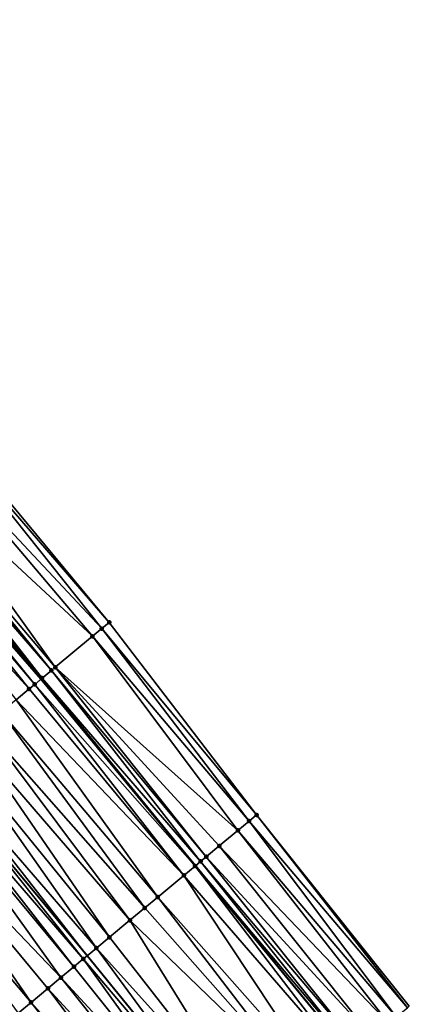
# Model space of a CAD drawing. Header units: feet. Extents: x 2004186 to 2014793, y 836912 to 864902.
# Tile 398 of 656: x 2009442 to 2009474, y 849556 to 849637. Entities that reach past the tile are written whole.
import ezdxf

# ---------------------------------------------------------------- set-up
doc = ezdxf.new("R2010")
doc.units = ezdxf.units.FT
doc.header["$LTSCALE"] = 100
doc.header["$MEASUREMENT"] = 0
for name, color, linetype, lineweight in [('EP_Travel Lane', 5, 'Continuous', 40), ('GPL_Skip Line', 2, 'Continuous', 40), ('Road Shots', 4, 'Continuous', 200), ('Road X-Section', 30, 'Continuous', 13)]:
    doc.layers.add(name, color=color, linetype=linetype, lineweight=lineweight)
doc.layers.add('I-77 SB_MM21-27-Surface-Border', color=7, linetype='Continuous')
doc.layers.add('I-77 SB_MM21-27-Surface-TIN', color=7, linetype='Continuous')

msp = doc.modelspace()

# ---------------------------------------------------------------- linework, layer by layer
at = {"layer": 'EP_Travel Lane'}
msp.add_polyline3d([(2009469.049354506, 849551.8641284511, 426.4866424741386), (2009456.299925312, 849567.449840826, 426.4659434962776), (2009443.530356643, 849582.8426741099, 426.4551208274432), (2009430.760781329, 849598.2355154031, 426.4345573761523), (2009417.991214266, 849613.6283467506, 426.4260374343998), (2009405.154174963, 849629.050976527, 426.4270902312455), (2009392.285338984, 849644.3608925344, 426.4066450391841), (2009379.416509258, 849659.6708011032, 426.4069408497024), (2009366.547670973, 849674.9807198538, 426.3789266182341), (2009353.673742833, 849690.2927263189, 426.3561041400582), (2009340.798297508, 849705.5970594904, 426.3382630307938), (2009327.922859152, 849720.9013843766, 426.3034045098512), (2009315.047414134, 849736.2057171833, 426.2848744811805), (2009302.171975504, 849751.5100423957, 426.2506813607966), (2009289.296537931, 849766.8143663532, 426.2140556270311), (2009276.421089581, 849782.1187031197, 426.2034524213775)], dxfattribs=at)
at = {"layer": 'GPL_Skip Line'}
msp.add_polyline3d([(2009459.985824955, 849544.5104903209, 426.249524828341), (2009447.348453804, 849560.0116358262, 426.2957450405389), (2009434.566216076, 849575.3938657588, 426.3390876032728), (2009421.78395499, 849590.7761238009, 426.3484137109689), (2009409.00170277, 849606.1583711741, 426.370651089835), (2009396.197962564, 849621.5226607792, 426.3916740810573), (2009383.32899335, 849636.8324452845, 426.4032966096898), (2009370.460031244, 849652.1422213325, 426.4386457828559), (2009357.591051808, 849667.452017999, 426.4161522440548), (2009344.720171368, 849682.7602036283, 426.4328873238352), (2009331.844726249, 849698.064536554, 426.4145080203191), (2009318.969288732, 849713.3688604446, 426.3776807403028), (2009306.093820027, 849728.6732214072, 426.4165438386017), (2009293.218369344, 849743.9775609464, 426.4116676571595), (2009280.342932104, 849759.2818845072, 426.3741667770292), (2009267.467481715, 849774.5862236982, 426.3685787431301)], dxfattribs=at)
at = {"layer": 'I-77 SB_MM21-27-Surface-Border', "color": 3, "linetype": 'ByBlock', "lineweight": -2}
msp.add_polyline3d([(2009282.159816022, 849786.9464547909, 425.9582849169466), (2009295.188307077, 849771.7708733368, 425.9705888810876), (2009308.369834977, 849756.7240541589, 425.9985522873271), (2009321.704410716, 849741.8059841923, 426.0159381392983), (2009334.579847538, 849726.5016611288, 426.0542922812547), (2009347.60831672, 849711.3261056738, 426.1196847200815), (2009360.483747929, 849696.0217892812, 426.1717539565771), (2009371.216718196, 849678.9054548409, 426.2691998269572), (2009386.075954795, 849665.2686424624, 426.2409224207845), (2009398.791836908, 849649.8301554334, 426.2654586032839), (2009411.507721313, 849634.3916656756, 426.297428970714), (2009424.076277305, 849618.6850308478, 426.3164079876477), (2009436.397098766, 849602.919271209, 426.3480157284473), (2009449.179374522, 849587.5369955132, 426.3601163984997), (2009461.346385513, 849571.6433987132, 426.4092777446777), (2009473.963586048, 849555.8516628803, 426.4632575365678)], dxfattribs=at)
at = {"layer": 'I-77 SB_MM21-27-Surface-TIN', "color": 128, "linetype": 'ByBlock', "lineweight": -2}
for points in [[(2009436.089457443, 849602.6636214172, 426.3535702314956), (2009434.858897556, 849601.6410157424, 426.3836642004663), (2009448.564096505, 849587.0256903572, 426.3779662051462)], [(2009436.397098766, 849602.919271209, 426.3480157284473), (2009436.089457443, 849602.6636214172, 426.3535702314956), (2009449.179374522, 849587.5369955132, 426.3601163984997)], [(2009436.089457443, 849602.6636214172, 426.3535702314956), (2009448.564096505, 849587.0256903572, 426.3779662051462), (2009449.179374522, 849587.5369955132, 426.3601163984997)], [(2009434.858897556, 849601.6410157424, 426.3836642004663), (2009433.013058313, 849600.1071065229, 426.429660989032), (2009447.794996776, 849586.3865615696, 426.3970630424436)], [(2009434.858897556, 849601.6410157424, 426.3836642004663), (2009447.794996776, 849586.3865615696, 426.3970630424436), (2009448.564096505, 849587.0256903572, 426.3779662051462)], [(2009433.013058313, 849600.1071065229, 426.429660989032), (2009431.782492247, 849599.0845082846, 426.4507557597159), (2009444.718589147, 849583.8300569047, 426.460761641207)], [(2009433.013058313, 849600.1071065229, 426.429660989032), (2009444.718589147, 849583.8300569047, 426.460761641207), (2009447.794996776, 849586.3865615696, 426.3970630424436)], [(2009431.782492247, 849599.0845082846, 426.4507557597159), (2009431.474847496, 849598.828862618, 426.4513183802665), (2009444.410945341, 849583.5744101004, 426.4626996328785)], [(2009431.782492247, 849599.0845082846, 426.4507557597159), (2009444.410945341, 849583.5744101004, 426.4626996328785), (2009444.718589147, 849583.8300569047, 426.460761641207)], [(2009430.705722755, 849598.1897639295, 426.4339945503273), (2009430.398079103, 849597.9341169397, 426.4361583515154), (2009443.530356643, 849582.8426741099, 426.4551208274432)], [(2009430.705722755, 849598.1897639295, 426.4339945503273), (2009443.530356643, 849582.8426741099, 426.4551208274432), (2009430.760781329, 849598.2355154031, 426.4345573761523)], [(2009430.859546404, 849598.3175852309, 426.435566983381), (2009430.760781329, 849598.2355154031, 426.4345573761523), (2009443.641826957, 849582.9353037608, 426.4546311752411)], [(2009443.641826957, 849582.9353037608, 426.4546311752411), (2009430.760781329, 849598.2355154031, 426.4345573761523), (2009443.530356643, 849582.8426741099, 426.4551208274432)], [(2009431.321023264, 849598.7010420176, 426.4488977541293), (2009430.859546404, 849598.3175852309, 426.435566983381), (2009443.641826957, 849582.9353037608, 426.4546311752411)], [(2009431.474847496, 849598.828862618, 426.4513183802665), (2009431.321023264, 849598.7010420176, 426.4488977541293), (2009444.410945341, 849583.5744101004, 426.4626996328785)], [(2009431.321023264, 849598.7010420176, 426.4488977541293), (2009443.641826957, 849582.9353037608, 426.4546311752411), (2009444.410945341, 849583.5744101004, 426.4626996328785)], [(2009430.090434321, 849597.67847131, 426.436676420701), (2009429.013666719, 849596.7837246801, 426.422667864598), (2009442.565068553, 849582.0405460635, 426.4540110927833)], [(2009430.398079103, 849597.9341169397, 426.4361583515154), (2009430.090434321, 849597.67847131, 426.436676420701), (2009443.02653854, 849582.4240111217, 426.4573339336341)], [(2009430.090434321, 849597.67847131, 426.436676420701), (2009442.565068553, 849582.0405460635, 426.4540110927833), (2009443.02653854, 849582.4240111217, 426.4573339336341)], [(2009430.398079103, 849597.9341169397, 426.4361583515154), (2009443.02653854, 849582.4240111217, 426.4573339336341), (2009443.530356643, 849582.8426741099, 426.4551208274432)], [(2009429.013666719, 849596.7837246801, 426.422667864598), (2009441.488300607, 849581.1457998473, 426.4394973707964), (2009442.565068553, 849582.0405460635, 426.4540110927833)], [(2009448.564096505, 849587.0256903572, 426.3779662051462), (2009447.794996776, 849586.3865615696, 426.3970630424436), (2009460.731104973, 849571.1320965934, 426.4234544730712)], [(2009449.179374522, 849587.5369955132, 426.3601163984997), (2009448.564096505, 849587.0256903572, 426.3779662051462), (2009461.346385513, 849571.6433987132, 426.4092777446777)], [(2009448.564096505, 849587.0256903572, 426.3779662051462), (2009460.731104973, 849571.1320965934, 426.4234544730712), (2009461.346385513, 849571.6433987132, 426.4092777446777)], [(2009447.794996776, 849586.3865615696, 426.3970630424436), (2009444.718589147, 849583.8300569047, 426.460761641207), (2009459.808178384, 849570.3651503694, 426.4363026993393)], [(2009447.794996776, 849586.3865615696, 426.3970630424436), (2009459.808178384, 849570.3651503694, 426.4363026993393), (2009460.731104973, 849571.1320965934, 426.4234544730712)], [(2009444.410945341, 849583.5744101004, 426.4626996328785), (2009443.641826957, 849582.9353037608, 426.4546311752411), (2009456.73175133, 849567.8086690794, 426.4717195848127)], [(2009444.718589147, 849583.8300569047, 426.460761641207), (2009444.410945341, 849583.5744101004, 426.4626996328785), (2009457.193218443, 849568.192137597, 426.4708553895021)], [(2009444.410945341, 849583.5744101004, 426.4626996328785), (2009456.73175133, 849567.8086690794, 426.4717195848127), (2009457.193218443, 849568.192137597, 426.4708553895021)], [(2009444.718589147, 849583.8300569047, 426.460761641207), (2009458.269968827, 849569.0869049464, 426.459793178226), (2009459.808178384, 849570.3651503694, 426.4363026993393)], [(2009444.718589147, 849583.8300569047, 426.460761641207), (2009457.193218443, 849568.192137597, 426.4708553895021), (2009458.269968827, 849569.0869049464, 426.459793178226)], [(2009443.02653854, 849582.4240111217, 426.4573339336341), (2009456.270279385, 849567.4252063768, 426.4655469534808), (2009443.530356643, 849582.8426741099, 426.4551208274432)], [(2009443.641826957, 849582.9353037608, 426.4546311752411), (2009443.530356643, 849582.8426741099, 426.4551208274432), (2009456.299925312, 849567.449840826, 426.4659434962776)], [(2009456.270279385, 849567.4252063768, 426.4655469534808), (2009456.299925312, 849567.449840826, 426.4659434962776), (2009443.530356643, 849582.8426741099, 426.4551208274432)], [(2009443.641826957, 849582.9353037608, 426.4546311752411), (2009456.299925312, 849567.449840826, 426.4659434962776), (2009456.73175133, 849567.8086690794, 426.4717195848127)], [(2009442.565068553, 849582.0405460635, 426.4540110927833), (2009441.488300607, 849581.1457998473, 426.4394973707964), (2009455.347338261, 849566.6582776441, 426.4572281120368)], [(2009443.02653854, 849582.4240111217, 426.4573339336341), (2009442.565068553, 849582.0405460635, 426.4540110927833), (2009455.347338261, 849566.6582776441, 426.4572281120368)], [(2009443.02653854, 849582.4240111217, 426.4573339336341), (2009455.347338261, 849566.6582776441, 426.4572281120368), (2009456.270279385, 849567.4252063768, 426.4655469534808)], [(2009441.488300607, 849581.1457998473, 426.4394973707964), (2009440.257709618, 849580.1232316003, 426.4242930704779), (2009453.193789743, 849564.8688004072, 426.409815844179)], [(2009441.488300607, 849581.1457998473, 426.4394973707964), (2009453.193789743, 849564.8688004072, 426.409815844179), (2009455.347338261, 849566.6582776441, 426.4572281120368)], [(2009440.257709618, 849580.1232316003, 426.4242930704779), (2009438.873293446, 849578.9728438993, 426.4052799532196), (2009452.117017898, 849563.9740588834, 426.3896258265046)], [(2009440.257709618, 849580.1232316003, 426.4242930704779), (2009452.117017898, 849563.9740588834, 426.3896258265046), (2009453.193789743, 849564.8688004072, 426.409815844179)], [(2009438.873293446, 849578.9728438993, 426.4052799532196), (2009437.796521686, 849578.078102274, 426.385210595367), (2009450.886421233, 849562.9514974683, 426.3661560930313)], [(2009438.873293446, 849578.9728438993, 426.4052799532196), (2009450.886421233, 849562.9514974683, 426.3661560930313), (2009452.117017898, 849563.9740588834, 426.3896258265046)], [(2009437.796521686, 849578.078102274, 426.385210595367), (2009436.565926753, 849577.0555387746, 426.3642610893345), (2009449.194343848, 849561.5454839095, 426.3237357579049)], [(2009437.796521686, 849578.078102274, 426.385210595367), (2009449.194343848, 849561.5454839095, 426.3237357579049), (2009450.886421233, 849562.9514974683, 426.3661560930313)], [(2009436.565926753, 849577.0555387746, 426.3642610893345), (2009435.027686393, 849575.7773304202, 426.3428907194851), (2009448.117573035, 849560.6507411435, 426.3050487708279)], [(2009436.565926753, 849577.0555387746, 426.3642610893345), (2009448.117573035, 849560.6507411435, 426.3050487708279), (2009449.194343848, 849561.5454839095, 426.3237357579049)], [(2009433.95092232, 849574.8825795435, 426.3340167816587), (2009447.04080611, 849559.7559936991, 426.292023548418), (2009434.566216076, 849575.3938657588, 426.3390876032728)], [(2009435.027686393, 849575.7773304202, 426.3428907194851), (2009434.566216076, 849575.3938657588, 426.3390876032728), (2009447.348453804, 849560.0116358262, 426.2957450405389)], [(2009447.04080611, 849559.7559936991, 426.292023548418), (2009447.348453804, 849560.0116358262, 426.2957450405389), (2009434.566216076, 849575.3938657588, 426.3390876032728)], [(2009435.027686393, 849575.7773304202, 426.3428907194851), (2009447.348453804, 849560.0116358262, 426.2957450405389), (2009448.117573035, 849560.6507411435, 426.3050487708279)], [(2009433.95092232, 849574.8825795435, 426.3340167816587), (2009433.489450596, 849574.4991165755, 426.3281643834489), (2009446.271687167, 849559.1168880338, 426.2831402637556)], [(2009433.95092232, 849574.8825795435, 426.3340167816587), (2009446.271687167, 849559.1168880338, 426.2831402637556), (2009447.04080611, 849559.7559936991, 426.292023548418)], [(2009433.489450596, 849574.4991165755, 426.3281643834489), (2009431.335911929, 849572.7096274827, 426.2950955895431), (2009445.194912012, 849558.2221504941, 426.2581286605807)], [(2009433.489450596, 849574.4991165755, 426.3281643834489), (2009445.194912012, 849558.2221504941, 426.2581286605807), (2009446.271687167, 849559.1168880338, 426.2831402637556)], [(2009431.335911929, 849572.7096274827, 426.2950955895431), (2009429.797676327, 849571.4314134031, 426.2806532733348), (2009442.733722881, 849556.1770226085, 426.2173072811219)], [(2009431.335911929, 849572.7096274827, 426.2950955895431), (2009444.118139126, 849557.3274102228, 426.2364226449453), (2009445.194912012, 849558.2221504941, 426.2581286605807)], [(2009431.335911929, 849572.7096274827, 426.2950955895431), (2009442.733722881, 849556.1770226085, 426.2173072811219), (2009444.118139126, 849557.3274102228, 426.2364226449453)], [(2009429.797676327, 849571.4314134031, 426.2806532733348), (2009441.656949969, 849555.2822823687, 426.1955631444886), (2009442.733722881, 849556.1770226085, 426.2173072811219)], [(2009461.346385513, 849571.6433987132, 426.4092777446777), (2009460.731104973, 849571.1320965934, 426.4234544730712), (2009473.808283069, 849555.7256431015, 426.465100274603)], [(2009461.346385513, 849571.6433987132, 426.4092777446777), (2009473.808283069, 849555.7256431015, 426.465100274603), (2009473.963586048, 849555.8516628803, 426.4632575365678)], [(2009460.731104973, 849571.1320965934, 426.4234544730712), (2009459.808178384, 849570.3651503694, 426.4363026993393), (2009472.876473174, 849554.9695145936, 426.4823001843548)], [(2009460.731104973, 849571.1320965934, 426.4234544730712), (2009472.876473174, 849554.9695145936, 426.4823001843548), (2009473.808283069, 849555.7256431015, 426.465100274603)], [(2009459.808178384, 849570.3651503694, 426.4363026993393), (2009458.269968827, 849569.0869049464, 426.459793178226), (2009472.255262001, 849554.4654345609, 426.4902437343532)], [(2009459.808178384, 849570.3651503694, 426.4363026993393), (2009472.255262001, 849554.4654345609, 426.4902437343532), (2009472.876473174, 849554.9695145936, 426.4823001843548)], [(2009458.269968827, 849569.0869049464, 426.459793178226), (2009457.193218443, 849568.192137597, 426.4708553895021), (2009470.857518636, 849553.3312769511, 426.4940820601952)], [(2009458.269968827, 849569.0869049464, 426.459793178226), (2009470.857518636, 849553.3312769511, 426.4940820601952), (2009472.255262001, 849554.4654345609, 426.4902437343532)], [(2009457.193218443, 849568.192137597, 426.4708553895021), (2009456.73175133, 849567.8086690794, 426.4717195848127), (2009469.7703849, 849552.4491543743, 426.4970621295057)], [(2009457.193218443, 849568.192137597, 426.4708553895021), (2009469.7703849, 849552.4491543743, 426.4970621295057), (2009470.857518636, 849553.3312769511, 426.4940820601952)], [(2009456.270279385, 849567.4252063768, 426.4655469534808), (2009455.347338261, 849566.6582776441, 426.4572281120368), (2009468.527913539, 849551.4410547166, 426.4752087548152)], [(2009456.270279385, 849567.4252063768, 426.4655469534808), (2009469.049354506, 849551.8641284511, 426.4866424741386), (2009456.299925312, 849567.449840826, 426.4659434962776)], [(2009456.270279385, 849567.4252063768, 426.4655469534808), (2009468.527913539, 849551.4410547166, 426.4752087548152), (2009469.049354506, 849551.8641284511, 426.4866424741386)], [(2009456.73175133, 849567.8086690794, 426.4717195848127), (2009456.299925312, 849567.449840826, 426.4659434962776), (2009469.304462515, 849552.0711116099, 426.4922362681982)], [(2009469.304462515, 849552.0711116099, 426.4922362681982), (2009456.299925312, 849567.449840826, 426.4659434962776), (2009469.049354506, 849551.8641284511, 426.4866424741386)], [(2009456.73175133, 849567.8086690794, 426.4717195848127), (2009469.304462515, 849552.0711116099, 426.4922362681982), (2009469.7703849, 849552.4491543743, 426.4970621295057)], [(2009455.347338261, 849566.6582776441, 426.4572281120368), (2009453.193789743, 849564.8688004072, 426.409815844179), (2009466.508871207, 849549.8029252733, 426.419391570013)], [(2009455.347338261, 849566.6582776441, 426.4572281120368), (2009466.508871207, 849549.8029252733, 426.419391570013), (2009468.527913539, 849551.4410547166, 426.4752087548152)], [(2009453.193789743, 849564.8688004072, 426.409815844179), (2009452.117017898, 849563.9740588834, 426.3896258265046), (2009465.421696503, 849548.920853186, 426.3908274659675)], [(2009453.193789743, 849564.8688004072, 426.409815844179), (2009465.421696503, 849548.920853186, 426.3908274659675), (2009466.508871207, 849549.8029252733, 426.419391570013)], [(2009452.117017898, 849563.9740588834, 426.3896258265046), (2009450.886421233, 849562.9514974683, 426.3661560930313), (2009465.421696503, 849548.920853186, 426.3908274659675)], [(2009450.886421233, 849562.9514974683, 426.3661560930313), (2009449.194343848, 849561.5454839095, 426.3237357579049), (2009461.538922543, 849545.7706045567, 426.2832995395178)], [(2009450.886421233, 849562.9514974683, 426.3661560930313), (2009461.538922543, 849545.7706045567, 426.2832995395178), (2009465.421696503, 849548.920853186, 426.3908274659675)], [(2009449.194343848, 849561.5454839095, 426.3237357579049), (2009448.117573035, 849560.6507411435, 426.3050487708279), (2009461.538922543, 849545.7706045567, 426.2832995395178)], [(2009447.04080611, 849559.7559936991, 426.292023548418), (2009459.985824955, 849544.5104903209, 426.249524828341), (2009447.348453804, 849560.0116358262, 426.2957450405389)], [(2009448.117573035, 849560.6507411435, 426.3050487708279), (2009447.348453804, 849560.0116358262, 426.2957450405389), (2009459.985824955, 849544.5104903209, 426.249524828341)], [(2009448.117573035, 849560.6507411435, 426.3050487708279), (2009459.985824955, 849544.5104903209, 426.249524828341), (2009461.538922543, 849545.7706045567, 426.2832995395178)], [(2009447.04080611, 849559.7559936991, 426.292023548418), (2009446.271687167, 849559.1168880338, 426.2831402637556), (2009458.743346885, 849543.5023989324, 426.2225050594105)], [(2009447.04080611, 849559.7559936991, 426.292023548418), (2009458.743346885, 849543.5023989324, 426.2225050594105), (2009459.985824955, 849544.5104903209, 426.249524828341)], [(2009446.271687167, 849559.1168880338, 426.2831402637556), (2009445.194912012, 849558.2221504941, 426.2581286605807), (2009458.743346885, 849543.5023989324, 426.2225050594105)], [(2009445.194912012, 849558.2221504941, 426.2581286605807), (2009444.118139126, 849557.3274102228, 426.2364226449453), (2009457.656169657, 849542.6203299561, 426.1919973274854)], [(2009445.194912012, 849558.2221504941, 426.2581286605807), (2009457.656169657, 849542.6203299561, 426.1919973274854), (2009458.743346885, 849543.5023989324, 426.2225050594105)], [(2009444.118139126, 849557.3274102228, 426.2364226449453), (2009442.733722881, 849556.1770226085, 426.2173072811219), (2009456.103062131, 849541.3602279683, 426.150570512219)], [(2009444.118139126, 849557.3274102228, 426.2364226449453), (2009456.103062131, 849541.3602279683, 426.150570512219), (2009457.656169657, 849542.6203299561, 426.1919973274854)], [(2009442.733722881, 849556.1770226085, 426.2173072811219), (2009441.656949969, 849555.2822823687, 426.1955631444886), (2009455.015895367, 849540.4781460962, 426.1281197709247)], [(2009442.733722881, 849556.1770226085, 426.2173072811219), (2009455.015895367, 849540.4781460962, 426.1281197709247), (2009456.103062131, 849541.3602279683, 426.150570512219)]]:
    msp.add_3dface(points, dxfattribs=at)
at = {"layer": 'Road Shots', "lineweight": 100}
for p in [(2009448.564096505, 849587.0256903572, 426.3779662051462), (2009449.179374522, 849587.5369955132, 426.3601163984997), (2009447.794996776, 849586.3865615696, 426.3970630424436), (2009444.410945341, 849583.5744101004, 426.4626996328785), (2009444.718589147, 849583.8300569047, 426.460761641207), (2009443.641826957, 849582.9353037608, 426.4546311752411), (2009442.565068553, 849582.0405460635, 426.4540110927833), (2009443.02653854, 849582.4240111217, 426.4573339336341), (2009461.346385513, 849571.6433987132, 426.4092777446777), (2009460.731104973, 849571.1320965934, 426.4234544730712), (2009459.808178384, 849570.3651503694, 426.4363026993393), (2009458.269968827, 849569.0869049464, 426.459793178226), (2009457.193218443, 849568.192137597, 426.4708553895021), (2009456.270279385, 849567.4252063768, 426.4655469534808), (2009456.73175133, 849567.8086690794, 426.4717195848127), (2009455.347338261, 849566.6582776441, 426.4572281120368), (2009453.193789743, 849564.8688004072, 426.409815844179), (2009452.117017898, 849563.9740588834, 426.3896258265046), (2009450.886421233, 849562.9514974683, 426.3661560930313), (2009449.194343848, 849561.5454839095, 426.3237357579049), (2009448.117573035, 849560.6507411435, 426.3050487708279), (2009447.04080611, 849559.7559936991, 426.292023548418), (2009446.271687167, 849559.1168880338, 426.2831402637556), (2009445.194912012, 849558.2221504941, 426.2581286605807), (2009444.118139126, 849557.3274102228, 426.2364226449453), (2009442.733722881, 849556.1770226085, 426.2173072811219)]:
    msp.add_point(p, dxfattribs=at)
at = {"layer": 'Road X-Section', "extrusion": (-0.6391126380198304, 0.7691123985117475, 0.001074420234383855), "elevation": -630835.5995825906, "flags": 128}
msp.add_lwpolyline([(-2088428.015480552, 1103.477158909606), (-2088430.415480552, 1103.626500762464), (-2088431.215480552, 1103.671797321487), (-2088431.815480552, 1103.700812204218), (-2088432.415480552, 1103.725156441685), (-2088433.215480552, 1103.750003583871), (-2088434.415480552, 1103.778930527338), (-2088435.615480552, 1103.807498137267), (-2088437.015480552, 1103.844340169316), (-2088439.215480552, 1103.889324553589), (-2088440.615480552, 1103.923459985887), (-2088443.415480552, 1103.999545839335), (-2088444.615480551, 1104.027237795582), (-2088445.215480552, 1104.036358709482), (-2088446.015480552, 1104.039040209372), (-2088447.415480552, 1104.041669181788), (-2088449.215480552, 1104.052614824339), (-2088450.415480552, 1104.063823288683), (-2088452.415480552, 1104.078265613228), (-2088455.215480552, 1104.111334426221), (-2088455.815480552, 1104.117186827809), (-2088457.215480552, 1104.126060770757), (-2088459.215480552, 1104.147431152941), (-2088460.815480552, 1104.168380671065), (-2088462.215480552, 1104.188450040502), (-2088464.015480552, 1104.207463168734), (-2088465.615480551, 1104.222667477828), (-2088467.015480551, 1104.237181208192), (-2088467.615480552, 1104.240504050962), (-2088468.415480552, 1104.237801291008), (-2088469.415480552, 1104.245869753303), (-2088469.815480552, 1104.243931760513), (-2088473.815480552, 1104.180233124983), (-2088474.815480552, 1104.161136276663), (-2088475.615480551, 1104.143286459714)], dxfattribs=at)
at = {"layer": 'Road X-Section', "extrusion": (-0.6391126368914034, 0.769112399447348, 0.001074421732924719), "elevation": -630855.5965195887, "flags": 128}
msp.add_lwpolyline([(-2088429.416405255, 1103.442825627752), (-2088430.816405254, 1103.527132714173), (-2088431.816405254, 1103.58105679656), (-2088432.616405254, 1103.619326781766), (-2088433.416405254, 1103.651260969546), (-2088434.416405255, 1103.683351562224), (-2088436.816405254, 1103.748119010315), (-2088438.216405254, 1103.777861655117), (-2088439.216405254, 1103.799229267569), (-2088440.416405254, 1103.834901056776), (-2088443.016405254, 1103.91662736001), (-2088444.016405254, 1103.942281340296), (-2088445.016405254, 1103.960355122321), (-2088445.816405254, 1103.969706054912), (-2088448.016405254, 1103.986843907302), (-2088449.216405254, 1104.001163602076), (-2088450.616405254, 1104.02290775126), (-2088452.416405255, 1104.042023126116), (-2088453.816405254, 1104.06372915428), (-2088455.216405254, 1104.088740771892), (-2088456.216405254, 1104.097624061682), (-2088457.616405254, 1104.11064929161), (-2088459.016405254, 1104.129336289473), (-2088461.216405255, 1104.171756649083), (-2088462.816405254, 1104.195226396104), (-2088464.216405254, 1104.215416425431), (-2088467.016405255, 1104.262828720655), (-2088468.216405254, 1104.271147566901), (-2088468.816405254, 1104.277320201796), (-2088469.416405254, 1104.276456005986), (-2088470.816405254, 1104.265393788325), (-2088472.816405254, 1104.24190329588), (-2088474.016405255, 1104.229055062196), (-2088474.816405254, 1104.21487832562)], dxfattribs=at)

doc.saveas('drawing.dxf')
